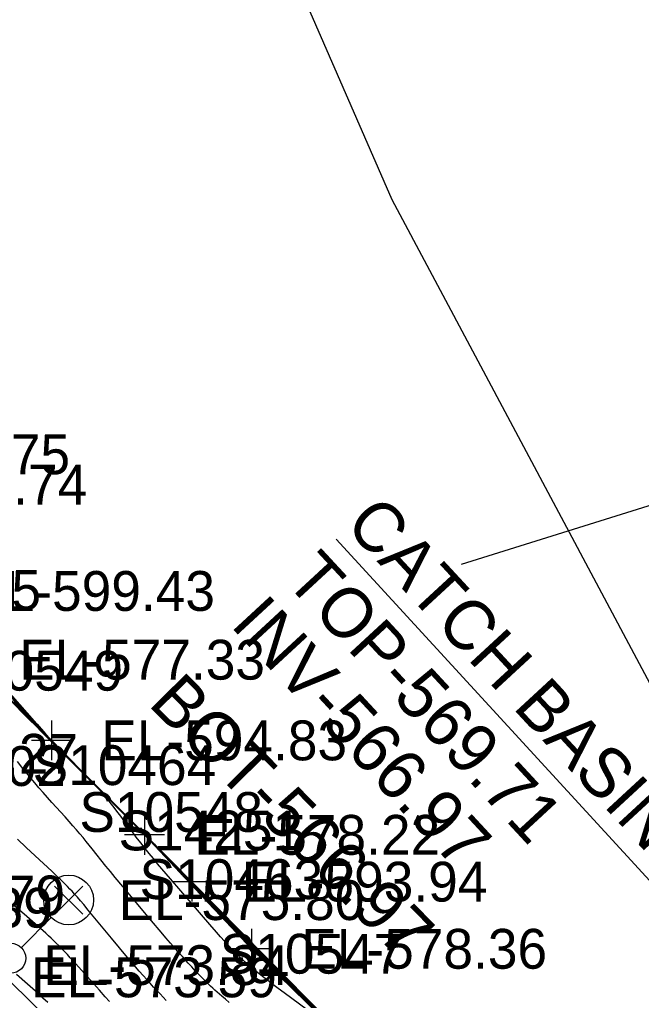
# Model space of a CAD drawing. Extents: x 1729869 to 1735532, y 648588 to 653771.
# Drawn here: x 1730945.5 to 1731007.9, y 652358.1 to 652456.6 of the extents above; entities that cross this region are included whole.
import ezdxf

# ---------------------------------------------------------------- set-up
doc = ezdxf.new("R2010")
doc.units = 0
for name, color, linetype in [('SURVEY - CONTOURS - Index with Text', 7, 'Continuous'), ('SURVEY - CONTOURS - Intermediate with optional Text', 7, 'Continuous'), ('SURVEY - DRAINAGE - Area Shapes', 7, 'Continuous'), ('SURVEY - DRAINAGE - Area Shapes Text', 7, 'Continuous'), ('SURVEY - DRAINAGE - Storm Sewer Text', 7, 'Continuous'), ('SURVEY - DTM - Breaklines', 7, 'Continuous'), ('SURVEY - DTM - Breaklines - Points - Elevations', 7, 'Continuous'), ('SURVEY - DTM - Breaklines - Points - Locators', 7, 'Continuous'), ('SURVEY - DTM - Breaklines - Points - Numbers', 7, 'Continuous'), ('SURVEY - MISCELLANEOUS - Bottom of MH and CB', 7, 'Continuous'), ('SURVEY - NON-TRANSPORTATION - Features', 7, 'Continuous'), ('SURVEY - NON-TRANSPORTATION - Features - Points - Elevations', 7, 'Continuous'), ('SURVEY - NON-TRANSPORTATION - Features - Points - Locators', 7, 'Continuous'), ('SURVEY - NON-TRANSPORTATION - Features - Points - Numbers', 7, 'Continuous'), ('SURVEY - TRANSPORTATION - Features - Points - Elevations', 7, 'Continuous'), ('SURVEY - TRANSPORTATION - Features - Points - Numbers', 7, 'Continuous'), ('SURVEY - UTILITIES - Electric (Lighting) - Points - Elevations', 7, 'Continuous'), ('SURVEY - UTILITIES - Electric (Lighting) - Points - Locators', 7, 'Continuous'), ('SURVEY - UTILITIES - Electric (Lighting) - Points - Numbers', 7, 'Continuous'), ('SURVEY - UTILITIES - Electric (Lighting) with Text', 7, 'Continuous')]:
    doc.layers.add(name, color=color, linetype=linetype)

msp = doc.modelspace()

# ---------------------------------------------------------------- linework, layer by layer
at = {"layer": 'SURVEY - CONTOURS - Index with Text'}
for points in [[(1730931.799, 652402.275), (1730932.296, 652401.802), (1730933.077, 652401.056), (1730933.842, 652400.32), (1730934.213, 652399.958), (1730934.808, 652399.372), (1730935.265, 652398.913), (1730935.767, 652398.4), (1730936.271, 652397.875), (1730936.617, 652397.51), (1730937.323, 652396.754), (1730938.043, 652395.974), (1730939.371, 652394.525), (1730940.967, 652392.772), (1730942.724, 652390.831), (1730944.155, 652389.241), (1730945.534, 652387.704), (1730945.602, 652387.635), (1730947.199, 652385.84), (1730948.064, 652384.874), (1730948.165, 652384.764), (1730948.175, 652384.754)], [(1730953.96, 652378.835), (1730953.726, 652379.069), (1730952.711, 652380.09), (1730951.76, 652381.041), (1730949.504, 652383.314), (1730949.114, 652383.714), (1730948.657, 652384.174), (1730948.475, 652384.356), (1730948.286, 652384.554), (1730947.815, 652385.08), (1730947.488, 652385.432), (1730947.169, 652385.785), (1730946.455, 652386.588), (1730946.1, 652386.983), (1730945.708, 652387.375), (1730945.496, 652387.594), (1730943.212, 652390.071)], [(1730978.498, 652353.803), (1730973.977, 652358.216), (1730970.934, 652361.182), (1730970.083, 652362.018), (1730969.664, 652362.434), (1730968.991, 652363.108), (1730968.381, 652363.729), (1730967.696, 652364.437), (1730966.874, 652365.299), (1730965.626, 652366.623), (1730961.706, 652370.804), (1730961.484, 652371.028), (1730959.255, 652373.405), (1730958.665, 652374.024), (1730958.528, 652374.167), (1730958.049, 652374.676), (1730957.466, 652375.261), (1730956.944, 652375.791), (1730954.414, 652378.325), (1730953.954, 652378.787), (1730950.857, 652381.88), (1730949.07, 652383.674), (1730948.172, 652384.577), (1730947.637, 652385.112), (1730947.554, 652385.204), (1730947.283, 652385.483), (1730947.195, 652385.578), (1730946.809, 652385.965), (1730944.015, 652388.809)], [(1730975.416, 652356.953), (1730973.129, 652359.217), (1730970.271, 652362.044), (1730969.298, 652363.013), (1730968.621, 652363.695), (1730967.836, 652364.495), (1730966.973, 652365.386), (1730966.066, 652366.33), (1730965.76, 652366.654), (1730965.499, 652366.922), (1730963.572, 652368.939), (1730961.971, 652370.616), (1730961.466, 652371.142), (1730960.746, 652371.868), (1730960.432, 652372.196), (1730959.518, 652373.17), (1730959.287, 652373.415), (1730958.901, 652373.815), (1730958.478, 652374.265), (1730956.306, 652376.457), (1730954.785, 652377.98), (1730951.254, 652381.514), (1730949.6, 652383.178), (1730948.977, 652383.812), (1730947.969, 652384.823), (1730947.707, 652385.119), (1730947.456, 652385.386), (1730947.231, 652385.628), (1730946.801, 652386.113), (1730946.548, 652386.38), (1730945.853, 652387.077), (1730945.535, 652387.407), (1730944.914, 652388.059)], [(1730976.267, 652356.236), (1730974.405, 652358.102), (1730969.32, 652363.206), (1730968.2, 652364.338), (1730966.867, 652365.693), (1730964.477, 652368.141)], [(1730954.484, 652357.986), (1730954.05, 652358.459), (1730953.46, 652359.111), (1730952.864, 652359.78), (1730951.676, 652361.119), (1730951.098, 652361.763), (1730950.54, 652362.375), (1730950.246, 652362.689), (1730949.96, 652362.99), (1730949.68, 652363.28), (1730949.406, 652363.558), (1730949.137, 652363.826), (1730948.873, 652364.084), (1730948.606, 652364.341), (1730948.342, 652364.59), (1730948.081, 652364.832), (1730947.821, 652365.069), (1730947.562, 652365.302), (1730946.999, 652365.8), (1730946.172, 652366.52), (1730944.974, 652367.555)]]:
    msp.add_lwpolyline(points, dxfattribs=at)
at = {"layer": 'SURVEY - CONTOURS - Intermediate with optional Text'}
for points in [[(1730975.466, 652357.09), (1730969.006, 652363.608), (1730966.66, 652365.984), (1730961.553, 652371.178), (1730959.954, 652372.8), (1730959.427, 652373.332), (1730959.36, 652373.403), (1730959.046, 652373.724), (1730958.937, 652373.837), (1730955.784, 652377.014), (1730953.58, 652379.228), (1730952.386, 652380.429), (1730951.449, 652381.37), (1730949.656, 652383.175), (1730949.371, 652383.466), (1730948.982, 652383.865), (1730948.796, 652384.052), (1730948.701, 652384.164), (1730948.549, 652384.298), (1730948.397, 652384.464), (1730947.863, 652385.057), (1730947.498, 652385.452), (1730947.138, 652385.854), (1730946.318, 652386.777), (1730945.908, 652387.237), (1730945.635, 652387.51), (1730945.473, 652387.676), (1730943.495, 652389.848)], [(1730974.695, 652357.839), (1730969.371, 652363.197), (1730967.757, 652364.829), (1730966.056, 652366.56), (1730962.867, 652369.818), (1730960.839, 652371.887), (1730960.449, 652372.282), (1730959.781, 652372.955), (1730959.589, 652373.15), (1730959.384, 652373.369), (1730959.057, 652373.704), (1730958.913, 652373.856), (1730955.817, 652376.976), (1730953.654, 652379.147), (1730952.611, 652380.196), (1730951.829, 652380.979), (1730949.461, 652383.365), (1730949.076, 652383.762), (1730948.512, 652384.328), (1730948.336, 652384.515), (1730947.838, 652385.069), (1730947.493, 652385.442), (1730947.154, 652385.819), (1730946.387, 652386.683), (1730946.005, 652387.109), (1730945.673, 652387.441), (1730945.485, 652387.634), (1730943.514, 652389.785)], [(1730943.844, 652389.504), (1730945.457, 652387.721), (1730945.809, 652387.366), (1730947.503, 652385.463), (1730947.892, 652385.04), (1730948.462, 652384.408), (1730948.491, 652384.375), (1730948.569, 652384.315), (1730948.846, 652384.023), (1730948.878, 652383.977), (1730949.265, 652383.585), (1730949.604, 652383.235), (1730952.233, 652380.589), (1730955.341, 652377.463), (1730957.498, 652375.293), (1730959.558, 652373.213), (1730963.066, 652369.665), (1730967.598, 652365.074), (1730972.719, 652359.899)], [(1730974.954, 652357.232), (1730971.512, 652360.576), (1730970.574, 652361.492), (1730970.108, 652361.951), (1730969.646, 652362.41), (1730968.959, 652363.1), (1730968.373, 652363.697), (1730967.828, 652364.261), (1730967.374, 652364.736), (1730966.457, 652365.705), (1730964.934, 652367.33), (1730961.782, 652370.706), (1730961.625, 652370.868), (1730959.25, 652373.401), (1730958.765, 652373.912), (1730958.465, 652374.225), (1730958.001, 652374.718), (1730957.462, 652375.259), (1730957.04, 652375.688), (1730954.363, 652378.37), (1730952.692, 652380.041), (1730950.04, 652382.692), (1730947.608, 652385.133), (1730947.414, 652385.332), (1730943.984, 652388.802)], [(1730975.985, 652356.284), (1730973.538, 652358.678), (1730970.849, 652361.307), (1730970.059, 652362.085), (1730969.287, 652362.852), (1730968.655, 652363.491), (1730967.974, 652364.189), (1730967.218, 652364.976), (1730966.449, 652365.785), (1730964.614, 652367.731), (1730961.651, 652370.879), (1730961.334, 652371.198), (1730959.271, 652373.397), (1730958.562, 652374.139), (1730958.201, 652374.524), (1730958.089, 652374.64), (1730957.232, 652375.503), (1730956.868, 652375.873), (1730954.534, 652378.209), (1730954.02, 652378.725), (1730951.019, 652381.724), (1730949.449, 652383.301), (1730948.641, 652384.116), (1730947.69, 652385.068), (1730947.586, 652385.185), (1730947.274, 652385.511), (1730947.178, 652385.618), (1730947.028, 652385.776), (1730946.334, 652386.471), (1730944.208, 652388.649)], [(1730974.327, 652357.145), (1730972.013, 652358.855), (1730971.42, 652359.296), (1730970.887, 652359.697), (1730970.359, 652360.1), (1730969.84, 652360.503), (1730969.332, 652360.908), (1730968.84, 652361.313), (1730968.365, 652361.718), (1730968.105, 652361.948), (1730967.851, 652362.179), (1730967.546, 652362.466), (1730967.268, 652362.735), (1730966.844, 652363.163), (1730966.427, 652363.601), (1730966.017, 652364.044), (1730965.617, 652364.491), (1730965.225, 652364.936), (1730964.539, 652365.728), (1730962.67, 652367.906), (1730960.612, 652370.294), (1730960.178, 652370.801), (1730959.743, 652371.312), (1730959.311, 652371.824), (1730958.885, 652372.335), (1730958.465, 652372.845), (1730958.057, 652373.351), (1730957.607, 652373.921), (1730957.17, 652374.488), (1730956.771, 652375.017), (1730956.378, 652375.546), (1730955.604, 652376.594), (1730955.221, 652377.108), (1730954.84, 652377.61), (1730954.65, 652377.856), (1730954.458, 652378.1), (1730954.264, 652378.342), (1730954.067, 652378.583), (1730953.865, 652378.823), (1730953.657, 652379.065), (1730953.212, 652379.515), (1730947.473, 652385.26), (1730947.425, 652385.314), (1730947.366, 652385.377), (1730946.123, 652386.612), (1730944.598, 652388.141)], [(1730976.252, 652356.226), (1730969.666, 652362.815), (1730968.585, 652363.905), (1730967.532, 652364.973), (1730966.275, 652366.261), (1730963.786, 652368.823), (1730961.951, 652370.714), (1730961.298, 652371.384), (1730960.963, 652371.726), (1730959.945, 652372.752), (1730959.429, 652373.302), (1730959.034, 652373.71), (1730958.749, 652374.013), (1730957.254, 652375.52), (1730955.642, 652377.143), (1730953.416, 652379.375), (1730952.582, 652380.212), (1730951.697, 652381.098), (1730949.383, 652383.429), (1730948.889, 652383.934), (1730948.439, 652384.384), (1730948.223, 652384.607), (1730947.793, 652385.089), (1730947.482, 652385.422), (1730947.182, 652385.753), (1730946.524, 652386.494), (1730946.194, 652386.858), (1730945.742, 652387.311), (1730945.505, 652387.555), (1730944.776, 652388.338)], [(1730976.296, 652356.005), (1730973.515, 652358.736), (1730970.773, 652361.423), (1730970.036, 652362.15), (1730969.222, 652362.96), (1730968.648, 652363.54), (1730968.061, 652364.139), (1730967.511, 652364.709), (1730966.794, 652365.458), (1730965.703, 652366.609), (1730965.494, 652366.832), (1730965.305, 652367.029), (1730961.792, 652370.748), (1730961.602, 652370.948), (1730961.185, 652371.367), (1730960.374, 652372.23), (1730959.291, 652373.385), (1730958.728, 652373.973), (1730958.271, 652374.458), (1730957.967, 652374.767), (1730957.145, 652375.597), (1730956.799, 652375.947), (1730954.705, 652378.044), (1730954.149, 652378.602), (1730951.228, 652381.521), (1730949.782, 652382.973), (1730948.639, 652384.126), (1730947.756, 652385.011), (1730947.618, 652385.167), (1730947.264, 652385.539), (1730947.009, 652385.826), (1730946.321, 652386.515), (1730945.917, 652386.925), (1730944.821, 652388.055)], [(1730976.444, 652355.884), (1730973.488, 652358.796), (1730970.358, 652361.874), (1730969.673, 652362.553), (1730969.079, 652363.147), (1730968.421, 652363.813), (1730967.764, 652364.487), (1730967.093, 652365.184), (1730966.072, 652366.253), (1730965.501, 652366.857), (1730964.835, 652367.556), (1730961.766, 652370.792), (1730961.554, 652371.015), (1730961.037, 652371.536), (1730960.671, 652371.922), (1730959.299, 652373.385), (1730958.751, 652373.956), (1730958.34, 652374.394), (1730957.969, 652374.77), (1730956.734, 652376.017), (1730954.736, 652378.018), (1730954.096, 652378.661), (1730951.241, 652381.514), (1730949.717, 652383.045), (1730949.009, 652383.762), (1730947.827, 652384.949), (1730947.649, 652385.149), (1730947.253, 652385.568), (1730946.94, 652385.921), (1730946.7, 652386.166), (1730945.892, 652386.978), (1730944.855, 652388.054)], [(1730975.218, 652357.122), (1730972.819, 652359.489), (1730970.314, 652361.959), (1730969.356, 652362.913), (1730968.63, 652363.643), (1730967.91, 652364.379), (1730967.033, 652365.285), (1730966.07, 652366.291), (1730965.741, 652366.639), (1730965.016, 652367.397), (1730961.976, 652370.591), (1730961.509, 652371.081), (1730960.89, 652371.703), (1730960.552, 652372.058), (1730959.293, 652373.399), (1730958.751, 652373.965), (1730958.409, 652374.33), (1730956.362, 652376.395), (1730954.763, 652377.997), (1730953.539, 652379.223), (1730951.251, 652381.51), (1730949.657, 652383.113), (1730948.993, 652383.787), (1730947.892, 652384.893), (1730947.679, 652385.133), (1730947.243, 652385.598), (1730946.871, 652386.017), (1730946.627, 652386.27), (1730945.872, 652387.027), (1730944.886, 652388.055)], [(1730975.653, 652356.745), (1730973.397, 652358.986), (1730969.949, 652362.406), (1730969.178, 652363.177), (1730968.329, 652364.035), (1730967.48, 652364.903), (1730966.63, 652365.781), (1730966.061, 652366.372), (1730965.779, 652366.669), (1730965.494, 652366.962), (1730963.513, 652369.026), (1730962.237, 652370.358), (1730961.424, 652371.203), (1730960.604, 652372.03), (1730960.311, 652372.334), (1730959.496, 652373.203), (1730959.279, 652373.431), (1730958.902, 652373.823), (1730958.548, 652374.2), (1730956.259, 652376.509), (1730953.939, 652378.834), (1730951.264, 652381.511), (1730949.545, 652383.241), (1730948.961, 652383.837), (1730948.335, 652384.463), (1730948.025, 652384.778), (1730947.732, 652385.107), (1730947.463, 652385.395), (1730947.22, 652385.658), (1730946.731, 652386.208), (1730946.464, 652386.495), (1730945.829, 652387.131), (1730945.528, 652387.443), (1730944.941, 652388.064)], [(1730975.928, 652356.497), (1730973.107, 652359.306), (1730969.928, 652362.469), (1730968.907, 652363.493), (1730967.994, 652364.419), (1730967.118, 652365.315), (1730966.056, 652366.413), (1730965.796, 652366.685), (1730965.186, 652367.315), (1730963.713, 652368.843), (1730962.249, 652370.366), (1730961.383, 652371.263), (1730960.78, 652371.871), (1730960.466, 652372.188), (1730960.189, 652372.473), (1730959.474, 652373.236), (1730959.271, 652373.448), (1730959.023, 652373.705), (1730958.618, 652374.135), (1730955.94, 652376.835), (1730952.424, 652380.356), (1730951.284, 652381.498), (1730949.491, 652383.304), (1730948.939, 652383.867), (1730948.369, 652384.437), (1730948.089, 652384.723), (1730947.754, 652385.1), (1730947.469, 652385.403), (1730947.208, 652385.689), (1730946.662, 652386.304), (1730946.376, 652386.614), (1730945.802, 652387.188), (1730945.521, 652387.479), (1730944.967, 652388.069)], [(1730975.919, 652356.532), (1730972.527, 652359.918), (1730969.667, 652362.772), (1730968.594, 652363.853), (1730967.612, 652364.85), (1730966.545, 652365.946), (1730964.201, 652368.365), (1730963.625, 652368.959), (1730963.156, 652369.448), (1730961.955, 652370.69), (1730961.341, 652371.323), (1730961.023, 652371.646), (1730960.334, 652372.34), (1730960.067, 652372.612), (1730959.452, 652373.268), (1730959.03, 652373.705), (1730958.687, 652374.07), (1730956.984, 652375.788), (1730955.654, 652377.127), (1730952.141, 652380.646), (1730951.31, 652381.48), (1730949.437, 652383.366), (1730948.916, 652383.899), (1730948.404, 652384.411), (1730948.152, 652384.669), (1730947.771, 652385.098), (1730947.476, 652385.413), (1730947.195, 652385.721), (1730946.593, 652386.399), (1730946.286, 652386.735), (1730945.773, 652387.249), (1730945.513, 652387.517), (1730944.992, 652388.075)], [(1730945.436, 652387.771), (1730945.706, 652387.5), (1730947.51, 652385.471), (1730947.931, 652385.013), (1730948.518, 652384.382), (1730949.016, 652383.856), (1730949.566, 652383.283), (1730950.466, 652382.374), (1730955.975, 652376.83), (1730959.79, 652372.991), (1730961.733, 652371.034)], [(1730966.506, 652357.884), (1730966.123, 652358.201), (1730965.748, 652358.517), (1730965.518, 652358.716), (1730965.291, 652358.915), (1730965.067, 652359.116), (1730964.845, 652359.319), (1730964.624, 652359.525), (1730964.315, 652359.821), (1730964.136, 652359.996), (1730963.789, 652360.344), (1730963.441, 652360.704), (1730963.09, 652361.075), (1730962.737, 652361.455), (1730962.381, 652361.845), (1730961.793, 652362.498), (1730961.33, 652363.018), (1730960.858, 652363.556), (1730960.617, 652363.832), (1730960.141, 652364.384), (1730959.658, 652364.951), (1730958.688, 652366.098), (1730955.8, 652369.531), (1730955.045, 652370.437), (1730954.563, 652371.027), (1730954.114, 652371.583), (1730952.727, 652373.333), (1730952.449, 652373.678), (1730952.14, 652374.059), (1730951.82, 652374.447), (1730951.491, 652374.841), (1730951.151, 652375.241), (1730950.802, 652375.645), (1730950.441, 652376.054), (1730950.013, 652376.53), (1730948.683, 652377.983), (1730948.238, 652378.474), (1730947.8, 652378.968), (1730947.377, 652379.456), (1730946.963, 652379.946), (1730946.56, 652380.434), (1730946.166, 652380.92), (1730945.783, 652381.402), (1730945.236, 652382.102)], [(1730960.175, 652358.091), (1730959.87, 652358.407), (1730959.558, 652358.735), (1730959.237, 652359.078), (1730958.906, 652359.434), (1730958.564, 652359.807), (1730958.211, 652360.197), (1730957.846, 652360.604), (1730957.469, 652361.031), (1730957.08, 652361.477), (1730956.291, 652362.4), (1730955.479, 652363.369), (1730954.667, 652364.349), (1730952.35, 652367.171), (1730951.886, 652367.728), (1730951.566, 652368.107), (1730951.261, 652368.458), (1730950.975, 652368.779), (1730950.725, 652369.051), (1730950.505, 652369.283), (1730950.273, 652369.523), (1730950.004, 652369.793), (1730949.56, 652370.229), (1730949.4, 652370.383), (1730948.673, 652371.072), (1730947.003, 652372.631), (1730946.12, 652373.459), (1730945.246, 652374.292)], [(1730948.287, 652357.878), (1730947.798, 652358.325), (1730947.298, 652358.778), (1730946.787, 652359.237), (1730946.251, 652359.716), (1730945.151, 652360.692)]]:
    msp.add_lwpolyline(points, dxfattribs=at)
at = {"layer": 'SURVEY - DRAINAGE - Area Shapes'}
msp.add_lwpolyline([(1731097.142, 652171.409), (1731011.148, 652256.97), (1730865.03, 652403.158), (1730749.606, 652518.939), (1730781.764, 652550.883), (1730851.291, 652571.58), (1730949.072, 652515.98), (1730982.838, 652438.563), (1731020.351, 652368.14), (1731165.291, 652192.393), (1731281.807, 652137.032), (1731316.797, 652088.672), (1731252.279, 652032.718), (1731179.777, 652109.245)], close=True, dxfattribs=at)
at = {"layer": 'SURVEY - DRAINAGE - Area Shapes Text'}
msp.add_line((1731151.876, 652452.67), (1730989.78, 652401.894), dxfattribs=at)
at = {"layer": 'SURVEY - DRAINAGE - Storm Sewer Text'}
msp.add_lwpolyline([(1730977.234, 652404.427), (1731013.97, 652364.402), (1731036.759, 652293.83)], dxfattribs=at)
at = {"layer": 'SURVEY - DTM - Breaklines'}
for points in [[(1730587.774, 652756.33), (1730594.925, 652741.91), (1730609.577, 652716.644), (1730625.689, 652692.371), (1730643.455, 652668.78), (1730662.354, 652646.079), (1730682.257, 652624.222), (1730702.707, 652602.668), (1730723.576, 652581.257), (1730744.651, 652559.957), (1730765.85, 652538.806), (1730769.397, 652535.272), (1730794.44, 652510.116), (1730815.612, 652488.907), (1730836.832, 652467.723), (1730858.033, 652446.55), (1730879.263, 652425.34), (1730900.421, 652404.063), (1730921.638, 652382.868), (1730942.829, 652361.634), (1730964.104, 652340.505), (1730985.371, 652319.345), (1731006.623, 652298.196)], [(1731173.177, 652162.133), (1731170.5, 652159.498), (1731153.304, 652177.685), (1731135.911, 652195.641), (1731118.174, 652213.343), (1731103.282, 652228.587), (1731085.963, 652246.682), (1731068.193, 652264.268), (1731049.977, 652281.46), (1731042.311, 652290.419), (1731041.406, 652292.943), (1731038.991, 652294.926), (1731037.062, 652296.182), (1731033.469, 652298.672), (1731021.7, 652310.15), (1731004.316, 652328.046), (1730986.687, 652345.773), (1730968.734, 652363.274), (1730957.995, 652374.725), (1730940.405, 652392.322), (1730922.559, 652409.914), (1730904.882, 652427.475), (1730887.191, 652445.181), (1730869.266, 652462.674)]]:
    msp.add_lwpolyline(points, dxfattribs=at)
at = {"layer": 'SURVEY - DTM - Breaklines - Points - Locators'}
for p, q in [((1730957.995, 652376.725), (1730957.995, 652372.725)), ((1730959.995, 652374.725), (1730955.995, 652374.725)), ((1730968.734, 652365.274), (1730968.734, 652361.274)), ((1730970.734, 652363.274), (1730966.734, 652363.274))]:
    msp.add_line(p, q, dxfattribs=at)
at = {"layer": 'SURVEY - NON-TRANSPORTATION - Features'}
msp.add_lwpolyline([(1731129.077, 652202.89), (1731120.396, 652211.708), (1731120.19, 652212.027), (1731106.2, 652226.321), (1731096.433, 652236.798), (1731082.025, 652250.676), (1731067.826, 652264.761), (1731054.94, 652277.741), (1731041.956, 652294.13), (1731033.801, 652299.661), (1731019.009, 652313.155), (1731005.147, 652327.576), (1730991.058, 652341.771), (1730976.781, 652355.779), (1730962.739, 652370.02), (1730948.65, 652384.215), (1730935.383, 652399.23), (1730920.832, 652412.964), (1730906.726, 652427.142), (1730893.11, 652441.809), (1730878.159, 652455.144), (1730863.664, 652468.934)], dxfattribs=at)
at = {"layer": 'SURVEY - NON-TRANSPORTATION - Features - Points - Locators'}
for p, q in [((1730948.65, 652386.215), (1730948.65, 652382.215)), ((1730950.65, 652384.215), (1730946.65, 652384.215)), ((1730962.739, 652372.02), (1730962.739, 652368.02)), ((1730964.739, 652370.02), (1730960.739, 652370.02))]:
    msp.add_line(p, q, dxfattribs=at)
at = {"layer": 'SURVEY - UTILITIES - Electric (Lighting) - Points - Locators'}
for p, q in [((1730948.963, 652369.574), (1730951.801, 652366.754)), ((1730948.972, 652366.745), (1730951.792, 652369.583))]:
    msp.add_line(p, q, dxfattribs=at)
at = {"layer": 'SURVEY - UTILITIES - Electric (Lighting) with Text'}
msp.add_line((1730945.623, 652363.391), (1730948.618, 652366.406), dxfattribs=at)
for centre, radius in [((1730950.38, 652368.18), 2.5), ((1730944.566, 652362.327), 1.5)]:
    msp.add_circle(centre, radius, dxfattribs=at)

# ---------------------------------------------------------------- texts
at = {"layer": 'SURVEY - DRAINAGE - Storm Sewer Text'}
for s, p in [('CATCH BASIN', (1730977.987, 652405.788)), ('TOP-569.71', (1730971.954, 652400.246)), ('INV-566.97', (1730966.514, 652395.765))]:
    msp.add_text(s, height=5, rotation=312.75354, dxfattribs=at).set_placement(p)
at = {"layer": 'SURVEY - DTM - Breaklines - Points - Elevations'}
for s, p in [('EL-577.74', (1730927.559, 652407.914)), ('EL-577.33', (1730945.405, 652390.322)), ('EL-574.27', (1730926.638, 652380.868)), ('EL-578.22', (1730962.995, 652372.725)), ('EL-578.36', (1730973.734, 652361.274)), ('EL-573.84', (1730947.829, 652359.634))]:
    msp.add_text(s, height=4, dxfattribs=at).set_placement(p)
at = {"layer": 'SURVEY - DTM - Breaklines - Points - Numbers'}
for s, p in [('S10465', (1730929.165, 652397.322)), ('S10464', (1730946.755, 652379.725)), ('S10463', (1730957.494, 652368.274)), ('S10179', (1730931.574, 652366.634))]:
    msp.add_text(s, height=4, dxfattribs=at).set_placement(p)
at = {"layer": 'SURVEY - MISCELLANEOUS - Bottom of MH and CB'}
msp.add_text('BOT-566.97', height=5, rotation=314.66749, dxfattribs=at).set_placement((1730958.256, 652387.819))
at = {"layer": 'SURVEY - NON-TRANSPORTATION - Features - Points - Elevations'}
for s, p in [('EL-598.75', (1730925.832, 652410.964)), ('EL-599.43', (1730940.383, 652397.23)), ('EL-594.83', (1730953.65, 652382.215)), ('EL-593.94', (1730967.739, 652368.02))]:
    msp.add_text(s, height=4, dxfattribs=at).set_placement(p)
at = {"layer": 'SURVEY - NON-TRANSPORTATION - Features - Points - Numbers'}
for s, p in [('S10549', (1730937.395, 652389.215)), ('S10548', (1730951.452, 652375.02)), ('S10547', (1730965.541, 652360.779))]:
    msp.add_text(s, height=4, dxfattribs=at).set_placement(p)
at = {"layer": 'SURVEY - TRANSPORTATION - Features - Points - Elevations'}
for s, p in [('EL-574.02', (1730925.407, 652379.638)), ('EL-573.59', (1730946.598, 652358.404))]:
    msp.add_text(s, height=4, dxfattribs=at).set_placement(p)
at = {"layer": 'SURVEY - TRANSPORTATION - Features - Points - Numbers'}
msp.add_text('S13439', height=4, dxfattribs=at).set_placement((1730930.343, 652365.404))
at = {"layer": 'SURVEY - UTILITIES - Electric (Lighting) - Points - Elevations'}
msp.add_text('EL-575.80', height=4, dxfattribs=at).set_placement((1730955.382, 652366.164))
at = {"layer": 'SURVEY - UTILITIES - Electric (Lighting) - Points - Numbers'}
msp.add_text('S14251', height=4, dxfattribs=at).set_placement((1730955.382, 652373.164))

doc.saveas('drawing.dxf')
